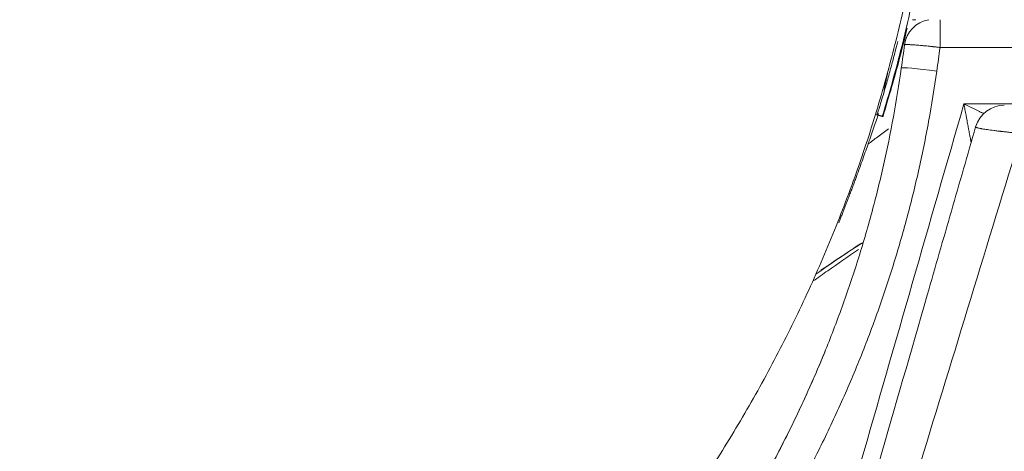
# Model space of a CAD drawing. Header units: millimetres. Extents: x 0 to 594, y 0 to 420.
# Tile 802 of 1056: x 436.71 to 444.96, y 152.64 to 156.26. Entities that reach past the tile are written whole.
import ezdxf

# ---------------------------------------------------------------- set-up
doc = ezdxf.new("R2010")
doc.units = ezdxf.units.MM
doc.layers.add('1', color=7, linetype='Continuous', true_color=0xffffff)
doc.styles.add('Arial', font='txt')
doc.dimstyles.get("Standard").update_dxf_attribs({"dimtxt": 0.18, "dimasz": 0.18, "dimexe": 0.18, "dimexo": 0.0625, "dimgap": 0.09, "dimtad": 0, "dimtih": 1, "dimtoh": 1, "dimdec": 4, "dimzin": 0, "dimdsep": 46, "dimtxsty": 'Standard', "dimcen": 0.09, "dimadec": 0, "dimazin": 0, "dimtfac": 1, "dimtdec": 4, "dimtofl": 0, "dimtmove": 0, "dimatfit": 3, "dimfxl": 0, "dimtolj": 1, "dimtzin": 0, "dimarcsym": 0})

# ---------------------------------------------------------------- blocks, each defined once
blk = doc.blocks.new('_U3')
at = {"layer": '1', "color": 18, "lineweight": 18}
for p, q in [((427.5249, 148.1683), (427.5249, 219.7488)), ((512.5249, 148.1683), (512.5249, 219.7488)), ((427.5249, 217.7488), (463.9417, 217.7488)), ((512.5249, 217.7488), (476.1081, 217.7488))]:
    blk.add_line(p, q, dxfattribs=at)
at = {"layer": '1', "color": 18}
for points in [[(427.5249, 217.7488), (431.0249, 218.6866), (431.0249, 216.811)], [(512.5249, 217.7488), (509.0249, 216.811), (509.0249, 218.6866)]]:
    blk.add_solid(points, dxfattribs=at)
at = {"layer": '1', "color": 18, "linetype": 'Continuous', "lineweight": 13, "char_height": 3.5, "attachment_point": 7, "line_spacing_factor": 1.047437, "style": 'Arial'}
for s, insert in [('\\fArial|b0|i0;\\W1.0000;1.70', (465.6272, 215.113)), ('\\fArial|b0|i0;\\W1.0000;DEFLATED TUBES WIDTH', (440.3214, 208.0533))]:
    blk.add_mtext(s, dxfattribs=dict(at, insert=insert))

msp = doc.modelspace()

# ---------------------------------------------------------------- linework, layer by layer
at = {"layer": '1', "color": 155, "linetype": 'Continuous', "lineweight": 18}
msp.add_line((444.1937, 156.2589), (444.2226, 156.2589), dxfattribs=at)
at = {"layer": '1', "color": 155, "linetype": 'Continuous', "lineweight": 13}
for p, q in [((444.4247, 156.2589), (444.4247, 156.0262)), ((445.0318, 156.0262), (444.4247, 156.0262)), ((444.6245, 155.5533), (445.1793, 155.5533))]:
    msp.add_line(p, q, dxfattribs=at)
at = {"layer": '1', "color": 155, "linetype": 'Continuous', "lineweight": 18}
for centre, start_param, end_param in [((444.3746, 156.0131), 0.183279, 1.431165), ((444.9631, 155.2915), 0, 1.290558)]:
    msp.add_ellipse(centre, major_axis=(0, 0.25), ratio=1, start_param=start_param, end_param=end_param, dxfattribs=at)
at = {"layer": '1', "color": 155, "linetype": 'Continuous', "lineweight": 13}
msp.add_ellipse((444.3968, 155.8119), major_axis=(0.2971, -0.0418), ratio=0.051828, start_param=1.578082, end_param=3.142065, dxfattribs=at)
at = {"layer": '1', "color": 155, "linetype": 'Continuous', "lineweight": 18}
for points, degree in [([(432.5276, 170.8131), (433.6972, 170.8131), (435.9914, 170.3567), (438.1525, 169.4616), (440.0975, 168.162), (441.7515, 166.508), (443.0511, 164.563), (443.9463, 162.4019), (444.4026, 160.1077), (444.4026, 157.7685), (443.9463, 155.4743), (443.0511, 153.3132), (441.7516, 151.3682), (440.0975, 149.7142), (438.1526, 148.4146), (435.9915, 147.5194), (433.6972, 147.0631), (432.5276, 147.0631)], 2), ([(432.5276, 170.8131), (433.6972, 170.8131), (435.9914, 170.3567), (438.1525, 169.4616), (440.0975, 168.162), (441.7515, 166.508), (443.0511, 164.563), (443.9463, 162.4019), (444.4026, 160.1077), (444.4026, 157.7685), (443.9463, 155.4743), (443.0511, 153.3132), (441.7516, 151.3682), (440.0975, 149.7142), (438.1526, 148.4146), (435.9915, 147.5194), (433.6972, 147.0631), (432.5276, 147.0631)], 2), ([(444.0997, 155.8536), (444.1088, 155.9184), (444.1179, 155.9831), (444.127, 156.0479)], 3), ([(443.8928, 155.4631), (443.9406, 155.4485)], 1), ([(443.9453, 155.4483), (443.9438, 155.4483), (443.9422, 155.4484), (443.9406, 155.4485)], 3)]:
    msp.add_open_spline(points, degree=degree, dxfattribs=at)
for points, knots in [([(443.7563, 162.98), (443.7834, 162.9034), (443.8374, 162.7503), (443.9123, 162.5194), (443.9825, 162.2883), (444.0693, 161.9797), (444.1661, 161.5914), (444.2998, 160.945), (444.4119, 160.1562), (444.4558, 159.442), (444.4622, 158.9865), (444.4603, 158.6665), (444.4462, 158.2761), (444.4102, 157.7974), (444.3583, 157.3492), (444.2841, 156.8675), (444.1984, 156.4288), (444.101, 156.0183), (444.0189, 155.7104), (443.9645, 155.5284), (443.9406, 155.4485)], [0, 0, 0, 0, 0.03164, 0.063159, 0.094552, 0.125815, 0.188292, 0.250876, 0.383998, 0.500123, 0.531416, 0.562773, 0.625713, 0.684668, 0.751065, 0.802565, 0.875597, 0.925928, 0.967458, 1, 1, 1, 1]), ([(444.1489, 156.1867), (444.0931, 155.9552), (444.0408, 155.7688), (443.9668, 155.5154), (443.9454, 155.4483), (443.9453, 155.4483)], [0, 0, 0, 0, 0.5, 0.5, 1, 1, 1, 1]), ([(441.1607, 150.0682), (441.2603, 150.1648), (441.3575, 150.2631), (441.5472, 150.4632), (441.7323, 150.6667), (441.9963, 150.982), (442.2467, 151.3073), (442.4835, 151.6425), (442.7068, 151.9878), (442.8465, 152.2247), (442.9815, 152.465), (443.0468, 152.5868), (443.1254, 152.7413), (443.1409, 152.7723), (443.1717, 152.8343), (443.2174, 152.9277), (443.2616, 153.0218), (443.3048, 153.1163), (443.3262, 153.1637), (443.3472, 153.2112), (443.3612, 153.243), (443.3681, 153.2588), (443.4025, 153.3384), (443.4293, 153.4022), (443.5077, 153.5942), (443.5571, 153.723), (443.6506, 153.9821), (443.7386, 154.2428), (443.8542, 154.6384), (443.9534, 155.0386), (444.0086, 155.3085), (444.0583, 155.5799), (444.0804, 155.7163), (444.0997, 155.8536)], [0, 0, 0, 0, 0.0625, 0.0625, 0.125, 0.1875, 0.25, 0.3125, 0.375, 0.4375, 0.4375, 0.5, 0.5, 0.515625, 0.515625, 0.53125, 0.5625, 0.5625, 0.578125, 0.585937, 0.585937, 0.59375, 0.59375, 0.625, 0.625, 0.6875, 0.6875, 0.75, 0.8125, 0.875, 0.9375, 0.9375, 1, 1, 1, 1]), ([(443.9535, 155.6485), (443.9551, 155.6586), (443.9582, 155.6793), (443.9636, 155.7109), (443.9697, 155.7422), (443.9762, 155.7719), (443.9822, 155.7984), (443.9873, 155.8215), (443.9914, 155.8396), (443.9936, 155.8499), (443.9946, 155.8541)], [0, 0, 0, 0, 0.160231, 0.318481, 0.466721, 0.604974, 0.73324, 0.835232, 0.929879, 1, 1, 1, 1]), ([(443.5753, 154.5563), (443.5772, 154.5611), (443.5832, 154.5762), (443.5934, 154.602), (443.6058, 154.6334), (443.6177, 154.664), (443.6293, 154.6937), (443.6405, 154.7226), (443.6514, 154.751), (443.6634, 154.7824), (443.6766, 154.817), (443.6909, 154.8547), (443.7046, 154.8915), (443.7179, 154.9273), (443.7359, 154.9761), (443.758, 155.0368), (443.7833, 155.1076), (443.8068, 155.1745), (443.8302, 155.2417), (443.8531, 155.3085), (443.8756, 155.3736), (443.8943, 155.428), (443.9051, 155.4601), (443.9094, 155.4732)], [0, 0, 0, 0, 0.019768, 0.062114, 0.101884, 0.139298, 0.173957, 0.206744, 0.237847, 0.267444, 0.307449, 0.3452, 0.381138, 0.415672, 0.449185, 0.521862, 0.592294, 0.660495, 0.726465, 0.804041, 0.87829, 0.949217, 1, 1, 1, 1]), ([(443.8199, 155.2151), (443.8466, 155.2353), (443.9013, 155.2765), (443.961, 155.3206), (443.9913, 155.3428)], [0, 0, 0, 0, 0.507978, 1, 1, 1, 1]), ([(443.9113, 152.5415), (444.0462, 153.0102), (444.1813, 153.4795), (444.3842, 154.1843), (444.4519, 154.4194), (444.5873, 154.8898), (444.6551, 155.1252), (444.7228, 155.3607)], [0, 0, 0, 0, 0.5, 0.5, 0.75, 0.75, 1, 1, 1, 1]), ([(443.3844, 154.1267), (443.4671, 154.1841), (443.5509, 154.2415), (443.6771, 154.3269), (443.7186, 154.3547), (443.7604, 154.3827)], [0, 0, 0, 0, 0.673394, 0.673394, 1, 1, 1, 1]), ([(443.4614, 153.4808), (443.4283, 153.3996), (443.3942, 153.3189), (443.3219, 153.1538), (443.2835, 153.0696), (443.2045, 152.902), (443.1637, 152.8187), (443.0798, 152.653), (443.0367, 152.5706), (442.9479, 152.4067), (442.9023, 152.3252), (442.8085, 152.1632), (442.7603, 152.0826), (442.6862, 151.9623), (442.6611, 151.9223), (442.6103, 151.8425), (442.5846, 151.8028), (442.5585, 151.7631)], [0, 0, 0, 0, 0.136318, 0.136318, 0.280265, 0.280265, 0.424212, 0.424212, 0.568159, 0.568159, 0.712106, 0.712106, 0.856053, 0.856053, 0.928026, 0.928026, 1, 1, 1, 1])]:
    msp.add_open_spline(points, degree=3, knots=knots, dxfattribs=at)
at = {"layer": '1', "color": 155, "linetype": 'Continuous', "lineweight": 13}
for points, knots in [([(444.07, 156.0755), (444.0664, 156.0615), (444.0629, 156.0477), (444.0462, 155.9824), (444.0333, 155.9336), (444.0087, 155.8426), (443.997, 155.8004), (443.9752, 155.7229), (443.965, 155.6876), (443.9466, 155.6245), (443.9383, 155.5967), (443.9239, 155.5487), (443.9177, 155.5285), (443.9078, 155.496), (443.904, 155.4837), (443.8989, 155.4673), (443.8976, 155.4631), (443.8976, 155.4631)], [0, 0, 0, 0, 0.036078, 0.036078, 0.173781, 0.173781, 0.311484, 0.311484, 0.449188, 0.449188, 0.586891, 0.586891, 0.724594, 0.724594, 0.862297, 0.862297, 1, 1, 1, 1]), ([(444.4247, 156.0262), (444.4149, 156.0273), (444.3954, 156.0295), (444.3762, 156.0316), (444.3642, 156.0329), (444.3618, 156.0332), (444.3571, 156.0337), (444.3547, 156.034), (444.3476, 156.0347), (444.3429, 156.0352), (444.3289, 156.0366), (444.3107, 156.0385), (444.2933, 156.0401), (444.2804, 156.0413), (444.2762, 156.0417), (444.2699, 156.0423), (444.2678, 156.0425), (444.2637, 156.0428), (444.2616, 156.043), (444.2515, 156.0439), (444.2437, 156.0446), (444.2287, 156.0458), (444.2216, 156.0463), (444.2079, 156.0473), (444.2013, 156.0478), (444.1935, 156.0483), (444.192, 156.0484), (444.189, 156.0485), (444.1845, 156.0488), (444.1803, 156.049), (444.1722, 156.0495), (444.1622, 156.0499), (444.1539, 156.0501), (444.1483, 156.0502), (444.1465, 156.0502), (444.144, 156.0502), (444.1432, 156.0502), (444.1416, 156.0501), (444.1409, 156.0501), (444.1373, 156.05), (444.1325, 156.0498), (444.1296, 156.0493), (444.1276, 156.0487), (444.1271, 156.0483), (444.127, 156.0479)], [0, 0, 0, 0, 0.0625, 0.125, 0.125, 0.140625, 0.140625, 0.15625, 0.15625, 0.1875, 0.1875, 0.25, 0.3125, 0.3125, 0.34375, 0.34375, 0.359375, 0.359375, 0.375, 0.375, 0.4375, 0.4375, 0.5, 0.5, 0.5625, 0.5625, 0.578125, 0.578125, 0.59375, 0.625, 0.625, 0.6875, 0.75, 0.75, 0.78125, 0.78125, 0.796875, 0.796875, 0.8125, 0.8125, 0.875, 0.9375, 0.9375, 1, 1, 1, 1]), ([(444.3968, 155.8276), (444.3769, 155.6859), (444.3541, 155.5451), (444.3028, 155.2653), (444.2744, 155.1263), (444.2119, 154.8501), (444.1438, 154.5756), (444.025, 154.1691), (443.8896, 153.7678), (443.7883, 153.5038), (443.6814, 153.2415), (443.6251, 153.1112), (443.5069, 152.8524), (443.445, 152.724), (443.3721, 152.5804), (443.364, 152.5645), (443.3476, 152.5327), (443.323, 152.4851), (443.2647, 152.3746), (443.2134, 152.2809), (443.1089, 152.0948), (442.9648, 151.8502), (442.7346, 151.4938), (442.4903, 151.1476), (442.232, 150.8118), (442.0504, 150.5948), (441.864, 150.3813), (441.7685, 150.2763), (441.5727, 150.0698), (441.4724, 149.9683), (441.3696, 149.8686)], [0, 0, 0, 0, 0.0625, 0.0625, 0.125, 0.125, 0.1875, 0.25, 0.3125, 0.375, 0.375, 0.4375, 0.4375, 0.5, 0.5, 0.507812, 0.507812, 0.515625, 0.53125, 0.5625, 0.5625, 0.625, 0.6875, 0.75, 0.8125, 0.875, 0.875, 0.9375, 0.9375, 1, 1, 1, 1]), ([(444.6245, 155.5533), (444.6254, 155.5529), (444.6263, 155.5524), (444.6281, 155.5515), (444.6308, 155.5502), (444.6371, 155.547), (444.6426, 155.5443), (444.6534, 155.5389), (444.6607, 155.5354), (444.6823, 155.5247), (444.6967, 155.5176), (444.7147, 155.5088), (444.7182, 155.5071), (444.7254, 155.5036), (444.729, 155.5018), (444.7397, 155.4966), (444.7468, 155.4931), (444.761, 155.4863), (444.768, 155.4829), (444.7817, 155.4763), (444.7884, 155.4731), (444.795, 155.4699)], [0, 0, 0, 0, 0.015714, 0.015714, 0.031429, 0.062858, 0.125715, 0.125715, 0.25143, 0.25143, 0.50286, 0.50286, 0.565718, 0.565718, 0.628575, 0.628575, 0.75429, 0.75429, 0.880005, 0.880005, 1, 1, 1, 1]), ([(444.6854, 155.2306), (444.6853, 155.2309), (444.6852, 155.2315), (444.6847, 155.2334), (444.6845, 155.2346), (444.6841, 155.2365), (444.684, 155.2369), (444.6838, 155.2377), (444.6837, 155.2382), (444.6835, 155.2395), (444.6831, 155.2414), (444.6827, 155.2435), (444.6823, 155.2452), (444.6822, 155.2457), (444.682, 155.2469), (444.6819, 155.2475), (444.6813, 155.2505), (444.6808, 155.253), (444.6798, 155.2583), (444.6792, 155.261), (444.6776, 155.2696), (444.6764, 155.2757), (444.6746, 155.2853), (444.6739, 155.2885), (444.6727, 155.2952), (444.672, 155.2985), (444.6701, 155.3087), (444.6688, 155.3157), (444.6661, 155.3298), (444.6647, 155.3371), (444.6627, 155.348), (444.662, 155.3517), (444.6606, 155.3591), (444.6599, 155.3629), (444.6578, 155.3741), (444.6564, 155.3816), (444.6535, 155.3967), (444.6521, 155.4044), (444.6492, 155.4197), (444.6478, 155.4275), (444.6456, 155.4391), (444.6449, 155.443), (444.6435, 155.4508), (444.6427, 155.4547), (444.6391, 155.4743), (444.6362, 155.49), (444.6318, 155.5136), (444.6303, 155.5216), (444.6281, 155.5334), (444.627, 155.5394), (444.6257, 155.5463), (444.6252, 155.5493), (444.6248, 155.5513), (444.6246, 155.5523), (444.6245, 155.5533)], [0, 0, 0, 0, 0.03125, 0.03125, 0.0625, 0.0625, 0.070313, 0.070313, 0.078125, 0.078125, 0.09375, 0.109375, 0.109375, 0.117188, 0.117188, 0.125, 0.125, 0.15625, 0.15625, 0.1875, 0.1875, 0.25, 0.25, 0.28125, 0.28125, 0.3125, 0.3125, 0.375, 0.375, 0.4375, 0.4375, 0.46875, 0.46875, 0.5, 0.5, 0.5625, 0.5625, 0.625, 0.625, 0.6875, 0.6875, 0.71875, 0.71875, 0.75, 0.75, 0.875, 0.875, 0.9375, 0.9375, 0.96875, 0.984375, 0.992188, 0.992188, 1, 1, 1, 1]), ([(443.8976, 155.4631), (443.8974, 155.4631), (443.897, 155.4631), (443.8964, 155.4631), (443.8956, 155.4631), (443.8946, 155.4631), (443.8936, 155.4631), (443.893, 155.4631), (443.8928, 155.4631)], [0, 0, 0, 0, 0.125, 0.25, 0.375, 0.624996, 0.875, 1, 1, 1, 1]), ([(445.1049, 155.3046), (445.0899, 155.3061), (445.0607, 155.309), (445.0192, 155.3132), (444.9799, 155.3174), (444.9552, 155.3202), (444.9402, 155.3219), (444.9373, 155.3222), (444.9314, 155.3229), (444.9227, 155.3239), (444.9142, 155.3249), (444.8976, 155.3269), (444.8871, 155.3283), (444.8567, 155.3321), (444.8384, 155.3346), (444.8137, 155.3382), (444.7981, 155.3406), (444.7845, 155.3429), (444.7766, 155.3443), (444.7751, 155.3446), (444.772, 155.3451), (444.7676, 155.3459), (444.7635, 155.3467), (444.7556, 155.3483), (444.7462, 155.3504), (444.7354, 155.3532), (444.7277, 155.3559), (444.7248, 155.3576), (444.723, 155.3592), (444.7226, 155.36), (444.7228, 155.3607)], [0, 0, 0, 0, 0.0625, 0.125, 0.1875, 0.25, 0.25, 0.265625, 0.265625, 0.28125, 0.3125, 0.3125, 0.375, 0.375, 0.5, 0.5, 0.5625, 0.625, 0.625, 0.640625, 0.640625, 0.65625, 0.6875, 0.6875, 0.75, 0.8125, 0.875, 0.9375, 0.9375, 1, 1, 1, 1]), ([(445.1049, 155.3046), (444.9637, 154.8429), (444.8226, 154.3818), (444.5409, 153.4607), (444.4003, 153.0008), (444.2599, 152.5415)], [0, 0, 0, 0, 0.5, 0.5, 1, 1, 1, 1]), ([(443.4252, 154.1579), (443.5053, 154.2119), (443.5864, 154.266), (443.7036, 154.3433), (443.7387, 154.3663), (443.774, 154.3893)], [0, 0, 0, 0, 0.702259, 0.702259, 1, 1, 1, 1]), ([(443.7397, 154.3313), (443.6531, 154.2724), (443.5678, 154.2134), (443.4427, 154.1258), (443.4021, 154.0972), (443.3617, 154.0686)], [0, 0, 0, 0, 0.673214, 0.673214, 1, 1, 1, 1])]:
    msp.add_open_spline(points, degree=3, knots=knots, dxfattribs=at)
for points in [[(444.4247, 156.0262), (444.4154, 155.96), (444.4061, 155.8938), (444.3968, 155.8276)], [(443.7585, 152.5411), (444.0472, 153.5452), (444.3358, 154.5492), (444.6245, 155.5533)]]:
    msp.add_open_spline(points, degree=3, dxfattribs=at)

# ---------------------------------------------------------------- dimensions: what is measured, and where the dimension line sits
at = {"layer": '1', "color": 18, "linetype": 'Continuous', "lineweight": 13}
dim = msp.add_linear_dim(base=(512.5249, 217.7488), p1=(427.5249, 148.1683), p2=(512.5249, 148.1683), text=' <> \\P\\fArial|b0|i0;\\C18;{\\H1.00x;\\fArial|b0|i0;DEFLATED TUBES WIDTH\\fArial|b0|i0;}\\C18;', dimstyle='Standard', override={"dimtxt": 3.5, "dimasz": 3.5, "dimexe": 2, "dimexo": 0, "dimgap": 1.5, "dimtih": 1, "dimtoh": 1, "dimdec": 2, "dimlfac": 0.02, "dimdsep": 46, "dimlunit": 2, "dimtxsty": 'Arial', "dimsah": 1, "dimse1": 0, "dimse2": 0, "dimsd1": 0, "dimsd2": 0, "dimclrd": 18, "dimclre": 18, "dimclrt": 18, "dimtol": 0, "dimtm": -0.1, "dimtfac": 1, "dimtdec": 2, "dimtofl": 1, "dimtmove": 0, "dimlwd": 18, "dimlwe": 18}, dxfattribs=at)
dim.commit()
dim.dimension.update_dxf_attribs({"geometry": '_U3', "text_midpoint": (470.0249, 217.7488), "dimtype": 160})

doc.saveas('drawing.dxf')
